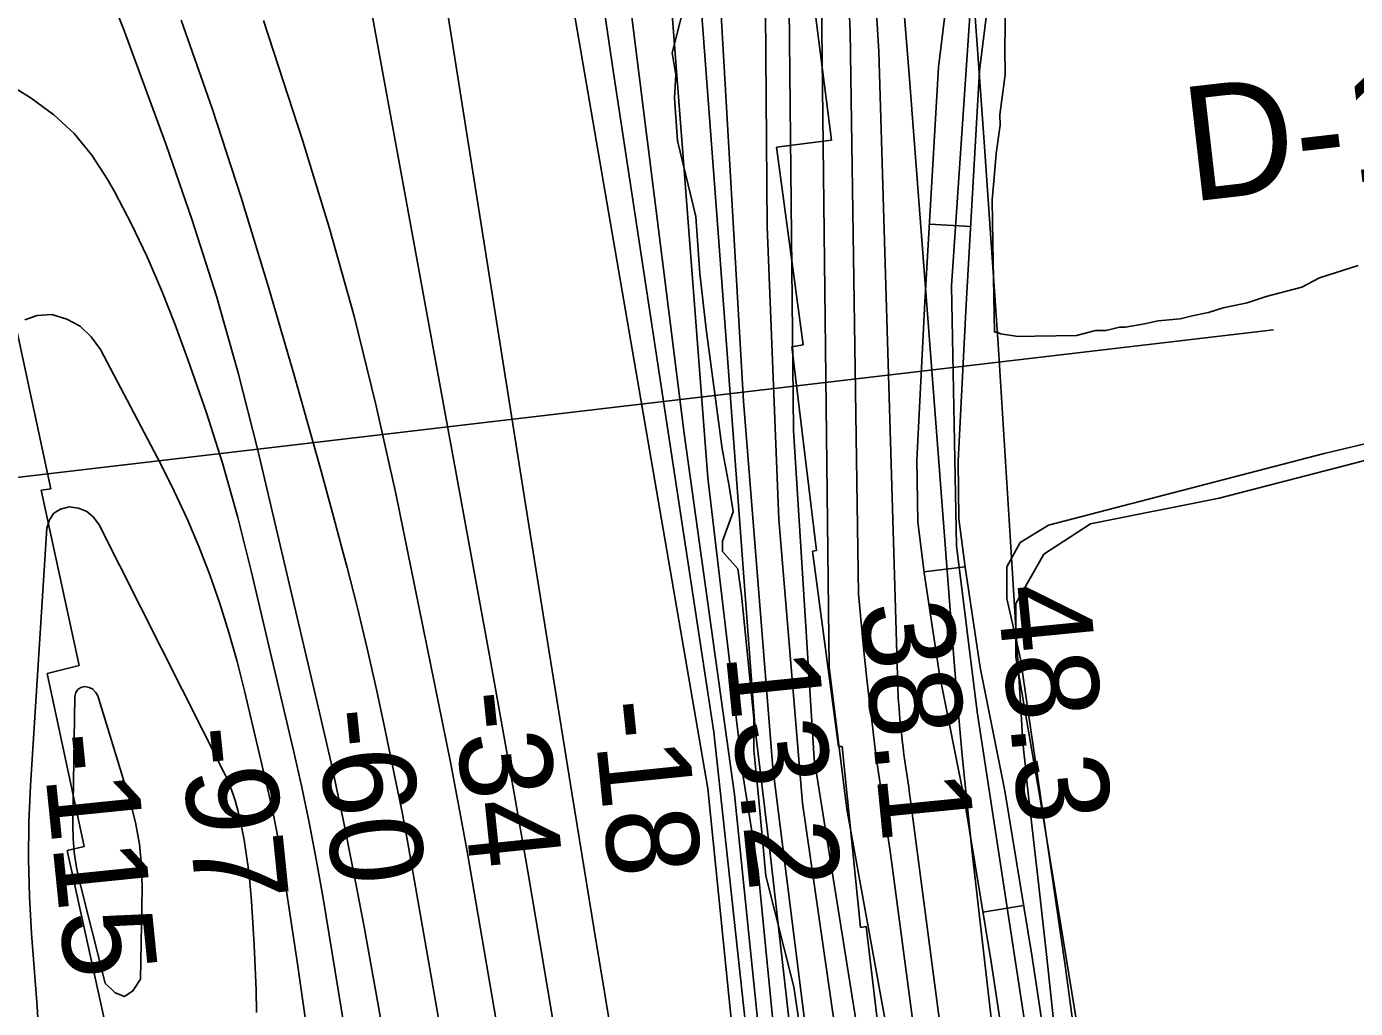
# Model space of a CAD drawing. Extents: x 3250478 to 3288318, y 788638 to 816472.
# Drawn here: x 3276625 to 3277589, y 803037 to 803749 of the extents above; entities that cross this region are included whole.
import ezdxf

# ---------------------------------------------------------------- set-up
doc = ezdxf.new("R2010")
doc.units = 0
for name, color, linetype in [('V-RIVR-EDGE', 7, 'Continuous'), ('V-RIVR-RANG', 7, 'Continuous'), ('V-RIVR-RANG-IDEN', 7, 'Continuous'), ('V-ROAD-CNTR', 7, 'Continuous'), ('V-RRAP-RVMT', 7, 'Continuous'), ('V-SITE-VEGE', 7, 'Continuous'), ('V-TOPO-DPTH', 7, 'Continuous'), ('V-TOPO-MAJR', 7, 'Continuous'), ('V-TOPO-MINR', 7, 'Continuous'), ('V-TOPO-WATR', 7, 'Continuous')]:
    doc.layers.add(name, color=color, linetype=linetype)

msp = doc.modelspace()

# ---------------------------------------------------------------- linework, layer by layer
at = {"layer": 'V-RIVR-EDGE'}
for points in [[(3277138.08, 803397.21), (3277135.09, 803415.91), (3277129.94, 803442.87), (3277126.1, 803472), (3277118.41, 803529.84), (3277113.73, 803570.27), (3277110.79, 803611.57), (3277097.45, 803666.38), (3277095.36, 803697.68), (3277096.27, 803714.19), (3277093.7, 803730.28), (3277102.04, 803762.43)], [(3277188.84, 803007.18), (3277182, 803052.84), (3277161.77, 803133.3), (3277156.69, 803188.08), (3277152.87, 803224.61), (3277152.93, 803247.64), (3277144.02, 803336.77), (3277141.46, 803355.91), (3277130.19, 803368.54), (3277130.21, 803375.93), (3277138.08, 803397.21)]]:
    msp.add_lwpolyline(points, dxfattribs=at)
at = {"layer": 'V-RIVR-RANG'}
msp.add_line((3277530.08, 803529.35), (3276338.26, 803389.44), dxfattribs=at)
at = {"layer": 'V-ROAD-CNTR'}
for p, q in [((3277280.36, 803605.87), (3277310.32, 803604.17)), ((3277276.41, 803353.69), (3277306.18, 803357.43)), ((3277319.14, 803106.83), (3277348.74, 803111.72))]:
    msp.add_line(p, q, dxfattribs=at)
for points in [[(3277392.91, 801999.9), (3277380.13, 802299.72), (3277372.29, 802418.39), (3277370.47, 802489.59), (3277368.16, 802710.81), (3277357.29, 802858.42), (3277325.06, 803070.98), (3277305.47, 803189.65), (3277287.6, 803279.28), (3277276.49, 803353.07), (3277271.84, 803390.05), (3277271.11, 803434.65), (3277277.15, 803549.38), (3277286.86, 803719.88), (3277298.52, 803814.5), (3277311.07, 803899.69), (3277332.27, 803977.36), (3277357.69, 804085.87), (3277361.85, 804141.68)], [(3277378.48, 804141.38), (3277383.64, 804080.01), (3277359.82, 803996.62), (3277319.97, 803910.43), (3277296.27, 803561.33), (3277300.08, 803372.73), (3277314.93, 803252.32), (3277371.49, 802882.9), (3277384.78, 802697.25), (3277393.32, 802489.28), (3277402.58, 802336.83), (3277404.92, 802178.43), (3277406.66, 802052.14), (3277409.51, 801949.16), (3277423.12, 801871.68), (3277443.93, 801755.39), (3277461.26, 801657.56)], [(3277422.83, 802002.29), (3277410.09, 802301.35), (3277402.26, 802419.77), (3277400.46, 802490.13), (3277398.15, 802712.07), (3277387.13, 802861.78), (3277354.69, 803075.67), (3277334.99, 803195.02), (3277317.16, 803284.45), (3277306.21, 803357.18), (3277301.81, 803392.17), (3277301.13, 803434.1), (3277307.1, 803547.74), (3277316.75, 803717.19), (3277328.25, 803810.47), (3277340.49, 803893.53), (3277361.36, 803969.99), (3277387.43, 804081.31), (3277391.88, 804141.03)], [(3278330.49, 803712.38), (3278071.78, 803610.82), (3277877.89, 803542.41), (3277760.5, 803500.49), (3277665.54, 803466.73), (3277609.54, 803449.67), (3277566.7, 803439.69), (3277366.74, 803387.65), (3277346.31, 803375.04), (3277336.41, 803357.44), (3277336.41, 803334.51), (3277346.33, 803290.56), (3277379.16, 803066.65), (3277415.13, 802798.95), (3277438.18, 802529.4), (3277460.12, 802331.66), (3277473.39, 802040.25), (3277480.14, 801770.82), (3277492.85, 801678.96), (3277506.87, 801611.37), (3277520.6, 801531.3)], [(3277612.45, 801156.31), (3277539.9, 801504.66), (3277504.26, 801737.18), (3277487.28, 801991.76), (3277460.13, 802394), (3277422.79, 802784.36), (3277395.63, 802976.15), (3277361.69, 803183.21), (3277343.02, 803291.83), (3277343.02, 803330.87), (3277363.39, 803366.51), (3277397.33, 803388.57), (3277490.68, 803407.24), (3277701.13, 803461.55), (3278028.7, 803585.45), (3278332.5, 803712.53)]]:
    msp.add_lwpolyline(points, dxfattribs=at)
at = {"layer": 'V-RRAP-RVMT'}
for p, q in [((3277190.56, 803813.56), (3277209.43, 803666.88)), ((3277209.43, 803666.88), (3277169.46, 803661.86)), ((3277169.46, 803661.86), (3277188.87, 803518.34)), ((3276642.9, 803413.88), (3276618.06, 803530.09)), ((3277188.87, 803518.34), (3277180.6, 803516.9)), ((3277180.6, 803516.9), (3277198.36, 803369.25)), ((3276635.77, 803413.11), (3276642.9, 803413.88)), ((3276663.48, 803285.72), (3276635.77, 803413.11)), ((3277198.36, 803369.25), (3277195.57, 803368.79)), ((3277195.57, 803368.79), (3277214.31, 803227.14)), ((3276640.18, 803279.96), (3276663.48, 803285.72)), ((3276667.13, 803154.65), (3276640.18, 803279.96)), ((3277214.31, 803227.14), (3277217.14, 803227.14)), ((3277217.14, 803227.14), (3277230.32, 803095.79)), ((3276654.73, 803151.58), (3276667.13, 803154.65)), ((3276684.92, 803014.29), (3276654.73, 803151.58)), ((3277230.32, 803095.79), (3277234.4, 803096.42)), ((3277234.4, 803096.42), (3277268.1, 802817.67))]:
    msp.add_line(p, q, dxfattribs=at)
at = {"layer": 'V-SITE-VEGE'}
for p, q in [((3277334.99, 803733.93), (3277335.57, 803764.18)), ((3277335.3, 803714.49), (3277334.99, 803733.93)), ((3277331.46, 803685.26), (3277335.3, 803714.49)), ((3277328.67, 803657.13), (3277331.58, 803677.7)), ((3277331.58, 803677.7), (3277331.46, 803685.26)), ((3277327.79, 803645.24), (3277328.67, 803657.13)), ((3277325.98, 803623.61), (3277327.79, 803645.24)), ((3277326.49, 803592.29), (3277325.98, 803623.61)), ((3277327.54, 803527.5), (3277326.49, 803592.29)), ((3277591.38, 803576.08), (3277563.44, 803566.98)), ((3277563.44, 803566.98), (3277550.59, 803560.29)), ((3277524.78, 803553.39), (3277510.81, 803548.84)), ((3277550.59, 803560.29), (3277524.78, 803553.39)), ((3277493.59, 803545.33), (3277482.84, 803541.91)), ((3277510.81, 803548.84), (3277493.59, 803545.33)), ((3277436.53, 803533.6), (3277422.53, 803531.21)), ((3277446.22, 803535.92), (3277436.53, 803533.6)), ((3277462.4, 803537.26), (3277446.22, 803535.92)), ((3277471, 803539.56), (3277462.4, 803537.26)), ((3277482.84, 803541.91), (3277471, 803539.56)), ((3277329.7, 803527.54), (3277327.54, 803527.5)), ((3277331.88, 803526.49), (3277329.7, 803527.54)), ((3277344.87, 803524.55), (3277331.88, 803526.49)), ((3277356.75, 803524.74), (3277344.87, 803524.55)), ((3277386.98, 803525.23), (3277356.75, 803524.74)), ((3277400.97, 803528.7), (3277386.98, 803525.23)), ((3277408.53, 803528.82), (3277400.97, 803528.7)), ((3277418.21, 803531.14), (3277408.53, 803528.82)), ((3277422.53, 803531.21), (3277418.21, 803531.14))]:
    msp.add_line(p, q, dxfattribs=at)
at = {"layer": 'V-TOPO-DPTH'}
for points in [[(3276892.9, 804781.29), (3277087.64, 804088.93), (3277094.06, 804039.6), (3277126.11, 803612.77), (3277153.89, 803239.56), (3277164.59, 803151.62), (3277233.04, 802546.76), (3277273.64, 802019.12), (3277277.9, 801899.01), (3277327.13, 801555.82), (3277348.53, 801405.68), (3277380.66, 801251.24), (3277384.94, 801221.21), (3277410.5, 800597.06)], [(3276892.9, 804781.29), (3277087.64, 804088.93), (3277094.06, 804039.6), (3277126.11, 803612.77), (3277153.89, 803239.56), (3277164.59, 803151.62), (3277233.04, 802546.76), (3277273.64, 802019.12), (3277277.9, 801899.01), (3277327.13, 801555.82), (3277348.53, 801405.68), (3277380.66, 801251.24), (3277384.94, 801221.21), (3277410.5, 800597.06)], [(3278043.49, 798542.65), (3277830.49, 799256.42), (3277566.87, 799908.53), (3277517.59, 800082.27), (3277468.3, 800241), (3277429.79, 800571.32), (3277421.23, 800642.1), (3277410.61, 800987.42), (3277399.95, 801210.49), (3277393.53, 801266.25), (3277350.72, 801538.66), (3277329.31, 801695.24), (3277325.06, 801815.35), (3277325.09, 801924.73), (3277278.09, 802561.76), (3277267.39, 802638.98), (3277188.19, 803185.93), (3277171.09, 803391.84), (3277162.57, 803604.18), (3277160.51, 803885.15), (3277160.55, 804026.71), (3277151.98, 804061.03), (3277098.41, 804232.63), (3276937.71, 804777.47)], [(3277041.82, 802822.9), (3276997.74, 803084.88), (3276988.97, 803136.32), (3276980.05, 803187.74), (3276970.91, 803239.12), (3276961.63, 803290.47), (3276871.21, 803784.49), (3276864.41, 803820.75), (3276857.4, 803856.97), (3276850.08, 803893.13), (3276842.56, 803929.25), (3276842.43, 803929.84), (3276834.68, 803965.6), (3276826.77, 804001.32), (3276818.61, 804036.99), (3276810.29, 804072.63), (3276651.58, 804741.55)], [(3277041.82, 802822.9), (3276997.74, 803084.88), (3276988.97, 803136.32), (3276980.05, 803187.74), (3276970.91, 803239.12), (3276961.63, 803290.47), (3276871.21, 803784.49), (3276864.41, 803820.75), (3276857.4, 803856.97), (3276850.08, 803893.13), (3276842.56, 803929.25), (3276842.43, 803929.84), (3276834.68, 803965.6), (3276826.77, 804001.32), (3276818.61, 804036.99), (3276810.29, 804072.63), (3276651.58, 804741.55)], [(3276847.78, 804709.98), (3276986.87, 804194.06), (3277031.86, 804016.03), (3277102.47, 803454.06), (3277138.86, 803192.38), (3277158.11, 803005.78), (3277207.29, 802486.71), (3277260.73, 801884), (3277305.66, 801504.35), (3277359.2, 801223.37), (3277382.64, 800685.01), (3277391.17, 800526.29), (3277412.53, 800204.56), (3277453.21, 799970.76), (3277491.77, 799816.32), (3277536.77, 799668.32), (3277575.35, 799580.37), (3277620.37, 799498.85), (3277676.11, 799421.62), (3277755.44, 799312.21), (3277770.45, 799280.03), (3277813.29, 799119.16), (3277973.95, 798523.47)], [(3277973.95, 798523.47), (3277813.29, 799119.16), (3277770.45, 799280.03), (3277755.44, 799312.21), (3277676.11, 799421.62), (3277620.37, 799498.85), (3277575.35, 799580.37), (3277536.77, 799668.32), (3277491.77, 799816.32), (3277453.21, 799970.76), (3277412.53, 800204.56), (3277391.17, 800526.29), (3277382.64, 800685.01), (3277359.2, 801223.37), (3277305.66, 801504.35), (3277260.73, 801884), (3277207.29, 802486.71), (3277158.11, 803005.78), (3277138.86, 803192.38), (3277102.47, 803454.06), (3277031.86, 804016.03), (3276986.87, 804194.06), (3276847.78, 804709.98)], [(3277053.28, 802996.4), (3277037.14, 803094.17), (3277021.14, 803191.96), (3277005.36, 803289.79), (3276989.72, 803387.64), (3276916.3, 803850.23), (3276912.21, 803876.73), (3276908.27, 803903.25), (3276904.57, 803929.8), (3276901.01, 803956.38), (3276898.84, 803973.18), (3276896.37, 803991.35), (3276893.76, 804009.5), (3276890.92, 804027.62), (3276887.94, 804045.72), (3276884.63, 804063.75), (3276881.03, 804081.73), (3276877.02, 804099.61), (3276872.72, 804117.43), (3276725.68, 804696.95)], [(3276725.68, 804696.95), (3276872.72, 804117.43), (3276877.02, 804099.61), (3276881.03, 804081.73), (3276884.63, 804063.75), (3276887.94, 804045.72), (3276890.92, 804027.62), (3276893.76, 804009.5), (3276896.37, 803991.35), (3276898.84, 803973.18), (3276901.01, 803956.38), (3276904.57, 803929.8), (3276908.27, 803903.25), (3276912.21, 803876.73), (3276916.3, 803850.23), (3276989.72, 803387.64), (3277005.36, 803289.79), (3277021.14, 803191.96), (3277037.14, 803094.17), (3277053.28, 802996.4)], [(3277354.75, 800674.29), (3277341.97, 800959.56), (3277324.89, 801246.97), (3277301.33, 801364.94), (3277271.37, 801568.71), (3277239.28, 801871.14), (3277177.28, 802553.21), (3277170.88, 802654.02), (3277136.67, 803027.23), (3277119.56, 803196.68), (3276980.38, 804005.32), (3276797.47, 804660.41)], [(3276797.47, 804660.41), (3276980.38, 804005.32), (3277119.56, 803196.68), (3277136.67, 803027.23), (3277170.88, 802654.02), (3277177.28, 802553.21), (3277239.28, 801871.14), (3277271.37, 801568.71), (3277301.33, 801364.94), (3277324.89, 801246.97), (3277341.97, 800959.56), (3277354.75, 800674.29)]]:
    msp.add_lwpolyline(points, dxfattribs=at)
at = {"layer": 'V-TOPO-MAJR'}
for points in [[(3277290.27, 802862.08), (3277253.53, 803138.54), (3277251.81, 803151.21), (3277250.02, 803163.87), (3277248.16, 803176.51), (3277246.24, 803189.15), (3277244.34, 803201.79), (3277242.52, 803214.45), (3277240.84, 803227.12), (3277239.24, 803239.8), (3277237.35, 803255.44), (3277234.99, 803275.97), (3277232.79, 803296.51), (3277230.82, 803317.07), (3277229.01, 803337.65), (3277222.87, 803745.58), (3277215.72, 803902.2), (3277199.4, 804046.25), (3277180.85, 804196.04)], [(3277017.35, 802729.32), (3276950.15, 803121.34), (3276944.66, 803152.46), (3276938.98, 803183.55), (3276932.99, 803214.58), (3276926.82, 803245.57), (3276893.11, 803410.61), (3276878.77, 803475.16), (3276862.99, 803539.32), (3276845.02, 803602.91), (3276825.61, 803666.12), (3276797.11, 803753.57)], [(3276776.55, 803187.92), (3276775.43, 803191.44), (3276774.23, 803194.92), (3276772.91, 803198.37), (3276771.51, 803201.78), (3276769.99, 803205.13), (3276768.39, 803208.46), (3276677.99, 803387.93), (3276673.85, 803393.42), (3276668.94, 803397.64), (3276662.89, 803399.93), (3276656.08, 803400.95), (3276649.96, 803399.23), (3276645.04, 803396.27), (3276641.92, 803391.44), (3276640.01, 803385.37), (3276628.12, 803198.91), (3276626.97, 803172.01), (3276626.58, 803145.12), (3276627.31, 803118.23), (3276628.8, 803091.35), (3276632.6, 803041.74), (3276636.17, 802990.04)], [(3276792.11, 803034.23), (3276791.74, 803050.46), (3276791.21, 803066.68), (3276790.44, 803082.89), (3276789.49, 803099.09), (3276788.45, 803114.97), (3276787.8, 803123.22), (3276787.01, 803131.45), (3276786, 803139.66), (3276784.86, 803147.85), (3276783.11, 803159.3), (3276782.7, 803161.75), (3276782.26, 803164.19), (3276781.76, 803166.62), (3276781.22, 803169.04), (3276778.45, 803180.8), (3276777.54, 803184.37), (3276776.55, 803187.92)]]:
    msp.add_lwpolyline(points, dxfattribs=at)
at = {"layer": 'V-TOPO-MINR'}
for points in [[(3277012.07, 804812.64), (3277098.48, 804462.13), (3277184.15, 804046.01), (3277201.25, 803831.52), (3277207.52, 803284.59), (3277220.36, 803181.63), (3277250.34, 803016.47), (3277308.13, 802593.92), (3277380.82, 801791.74), (3277395.74, 801493.6), (3277434.27, 801227.63), (3277440.64, 800976.69), (3277457.7, 800663.54), (3277476.95, 800455.48), (3277521.93, 800249.57), (3277620.5, 799940.68), (3277903.42, 799275.71), (3277929.13, 799177.04), (3277978.39, 798930.37), (3278074.36, 798551.17)], [(3278059.89, 798547.18), (3277851.95, 799275.72), (3277581.89, 799929.97), (3277496.19, 800262.44), (3277461.93, 800457.63), (3277447.45, 800598.15), (3277408.54, 801244.8), (3277389.28, 801375.64), (3277350.76, 801675.93), (3277342.23, 801868.96), (3277290.96, 802566.05), (3277250.3, 802883.49), (3277196.78, 803218.1), (3277181.83, 803456.18), (3277177.66, 803857.27), (3277173.42, 804028.85), (3277149.85, 804118.94), (3276984.34, 804796.07)], [(3276937.71, 804777.47), (3277098.41, 804232.63), (3277151.98, 804061.03), (3277160.55, 804026.71), (3277160.51, 803885.15), (3277162.57, 803604.18), (3277171.09, 803391.84), (3277188.19, 803185.93), (3277267.39, 802638.98), (3277278.09, 802561.76), (3277325.09, 801924.73), (3277325.06, 801815.35), (3277329.31, 801695.24), (3277350.72, 801538.66), (3277393.53, 801266.25), (3277399.95, 801210.49), (3277410.61, 800987.42), (3277421.23, 800642.1), (3277429.79, 800571.32), (3277468.3, 800241), (3277517.59, 800082.27), (3277566.87, 799908.53), (3277830.49, 799256.42), (3278043.49, 798542.65)], [(3278027.25, 798538.17), (3277935.46, 798805.98), (3277806.9, 799254.29), (3277796.19, 799290.75), (3277609.72, 799736.93), (3277513.28, 800009.35), (3277446.85, 800219.56), (3277436.18, 800393.3), (3277416.94, 800624.94), (3277391.38, 801225.5), (3277350.69, 801463.59), (3277288.62, 801905.44), (3277256.59, 802379.46), (3277241.64, 802615.39), (3277166.75, 803211.68), (3277145.38, 803477.64), (3277126.17, 803812.24), (3277113.37, 804043.88), (3277098.38, 804116.81), (3277001.96, 804462.16), (3276914.11, 804773.18)], [(3277041.82, 802822.9), (3276997.74, 803084.88), (3276988.97, 803136.32), (3276980.05, 803187.74), (3276970.91, 803239.12), (3276961.63, 803290.47), (3276871.21, 803784.49), (3276864.41, 803820.75), (3276857.4, 803856.97), (3276850.08, 803893.13), (3276842.56, 803929.25), (3276842.43, 803929.84), (3276834.68, 803965.6), (3276826.77, 804001.32), (3276818.61, 804036.99), (3276810.29, 804072.63), (3276651.58, 804741.55)], [(3276847.78, 804709.98), (3276986.87, 804194.06), (3277031.86, 804016.03), (3277102.47, 803454.06), (3277138.86, 803192.38), (3277158.11, 803005.78), (3277207.29, 802486.71), (3277260.73, 801884), (3277305.66, 801504.35), (3277359.2, 801223.37), (3277382.64, 800685.01), (3277391.17, 800526.29), (3277412.53, 800204.56), (3277453.21, 799970.76), (3277491.77, 799816.32), (3277536.77, 799668.32), (3277575.35, 799580.37), (3277620.37, 799498.85), (3277676.11, 799421.62), (3277755.44, 799312.21), (3277770.45, 799280.03), (3277813.29, 799119.16), (3277973.95, 798523.47)], [(3277053.28, 802996.4), (3277037.14, 803094.17), (3277021.14, 803191.96), (3277005.36, 803289.79), (3276989.72, 803387.64), (3276916.3, 803850.23), (3276912.21, 803876.73), (3276908.27, 803903.25), (3276904.57, 803929.8), (3276901.01, 803956.38), (3276898.84, 803973.18), (3276896.37, 803991.35), (3276893.76, 804009.5), (3276890.92, 804027.62), (3276887.94, 804045.72), (3276884.63, 804063.75), (3276881.03, 804081.73), (3276877.02, 804099.61), (3276872.72, 804117.43), (3276725.68, 804696.95)], [(3277370.7, 803026.54), (3277365.19, 803076.2), (3277359.63, 803125.85), (3277351.3, 803199.58), (3277349.96, 803212.37), (3277348.74, 803225.18), (3277347.73, 803238.01), (3277346.86, 803250.84), (3277339.51, 803372.01), (3277334.94, 803445.44), (3277330.2, 803518.85), (3277325.22, 803592.24), (3277320.07, 803665.63), (3277294.49, 804021.28), (3277292.61, 804041.93), (3277290.21, 804062.52), (3277287.02, 804082.99), (3277283.3, 804103.4), (3277169.16, 804668.97)], [(3276797.47, 804660.41), (3276980.38, 804005.32), (3277119.56, 803196.68), (3277136.67, 803027.23), (3277170.88, 802654.02), (3277177.28, 802553.21), (3277239.28, 801871.14), (3277271.37, 801568.71), (3277301.33, 801364.94), (3277324.89, 801246.97), (3277341.97, 800959.56), (3277354.75, 800674.29)], [(3277359.09, 800848.02), (3277339.91, 801246.96), (3277322.77, 801330.62), (3277294.95, 801519.37), (3277264.99, 801766.03), (3277245.74, 801948.35), (3277192.29, 802555.35), (3277155.95, 802943.58), (3277123.86, 803237.43), (3277051.07, 803715.74), (3277003.98, 804035.34), (3276988.98, 804097.54), (3276928.99, 804294.88)], [(3277307.34, 802879.46), (3277266.64, 803187.97), (3277265.99, 803192.72), (3277265.33, 803197.48), (3277264.63, 803202.23), (3277263.91, 803206.97), (3277263.21, 803211.72), (3277262.53, 803216.47), (3277261.91, 803221.23), (3277261.32, 803226), (3277260.65, 803231.73), (3277259.79, 803239.37), (3277259, 803247.02), (3277258.29, 803254.68), (3277257.65, 803262.34), (3277243.57, 803731.17), (3277233.72, 803895), (3277213.97, 804061.52), (3277189.71, 804226.25)], [(3277359.26, 802733.23), (3277311.48, 803150.09), (3277307.64, 803185.37), (3277304.07, 803220.67), (3277300.9, 803256.01), (3277297.99, 803291.38), (3277265.64, 803714.48), (3277261.03, 803771.31), (3277256.08, 803828.11), (3277250.62, 803884.87), (3277244.81, 803941.59), (3277238.32, 803998.23), (3277231.25, 804054.8), (3277223.32, 804111.25), (3277214.82, 804167.63)], [(3277397.64, 800650.69), (3277376.36, 801219.07), (3277369.94, 801253.39), (3277331.39, 801446.44), (3277269.32, 801899.01), (3277226.56, 802377.32), (3277198.77, 802703.34), (3277156, 803136.61), (3277145.3, 803205.25), (3277119.62, 803421.88), (3277081.16, 803921.64), (3277072.62, 804043.9), (3277064.05, 804086.79), (3277044.77, 804149)], [(3276855.07, 803174.2), (3276846.7, 803213.01), (3276837.92, 803251.73), (3276793.13, 803441.94), (3276778.84, 803498.04), (3276763.19, 803553.73), (3276745.52, 803608.82), (3276726.49, 803663.49), (3276695.52, 803747.52), (3276690.65, 803759.73), (3276685.37, 803771.74), (3276679.46, 803783.46), (3276673.13, 803794.98), (3276666.23, 803806.18), (3276659, 803817.14), (3276651.25, 803827.75), (3276643.17, 803838.12), (3276561.74, 803937.59)], [(3276993.15, 802636.26), (3276901.57, 803158.34), (3276899.67, 803168.87), (3276897.71, 803179.38), (3276895.65, 803189.88), (3276893.53, 803200.37), (3276885.56, 803238.84), (3276879.18, 803268.49), (3276872.49, 803298.08), (3276865.33, 803327.55), (3276857.87, 803356.96), (3276856.04, 803363.9), (3276847.31, 803396.68), (3276838.39, 803429.42), (3276829.22, 803462.09), (3276819.87, 803494.7), (3276800.81, 803560.19), (3276780.97, 803625.24), (3276760, 803689.9), (3276737.37, 803754)], [(3276830.62, 803170.83), (3276825, 803197.54), (3276819.02, 803224.17), (3276788.35, 803354.45), (3276778.46, 803393.27), (3276767.65, 803431.81), (3276755.46, 803469.93), (3276742.34, 803507.77), (3276732.85, 803533.6), (3276723.23, 803558.07), (3276712.87, 803582.21), (3276701.41, 803605.85), (3276689.22, 803629.15), (3276683.84, 803638.87), (3276672.61, 803655.94), (3276659.89, 803671.6), (3276644.93, 803685.14), (3276628.49, 803697.27), (3276606.79, 803710.83)], [(3276772.11, 803309.86), (3276765.43, 803330.8), (3276758.25, 803351.59), (3276750.29, 803372.08), (3276741.78, 803392.33), (3276732.47, 803412.23), (3276722.63, 803431.88), (3276678.85, 803515.04), (3276672.1, 803524.3), (3276664.16, 803531.9), (3276654.42, 803536.98), (3276643.48, 803540.39), (3276633.07, 803539.65), (3276624.07, 803536.59)], [(3276828.89, 803020.31), (3276821.95, 803069.45), (3276811.44, 803138.17), (3276809.02, 803152.86), (3276806.36, 803167.5), (3276803.36, 803182.08), (3276800.12, 803196.61), (3276783.45, 803267.39), (3276778.03, 803288.7), (3276772.11, 803309.86)], [(3276673.35, 803268.72), (3276670.7, 803269.95), (3276667.6, 803270.56), (3276664.75, 803269.78), (3276662.49, 803268.41), (3276661.11, 803266.15), (3276660.31, 803263.31), (3276658.75, 803170.18), (3276658.97, 803160.34), (3276659.71, 803150.56), (3276661.22, 803140.87), (3276663.24, 803131.23), (3276682.3, 803055.49), (3276689.62, 803048.36), (3276696.43, 803045.72), (3276702.47, 803049.83), (3276707.99, 803058.43), (3276709.21, 803124.69), (3276708.75, 803140.59), (3276707.29, 803156.34), (3276704.34, 803171.89), (3276700.39, 803187.3), (3276676.86, 803263.8), (3276675.33, 803266.57), (3276673.35, 803268.72)], [(3276938.84, 801896.79), (3276931.11, 802111.34), (3276928.65, 802181.97), (3276926.31, 802252.62), (3276924.14, 802323.27), (3276922.09, 802393.92), (3276919.51, 802487.08), (3276918.61, 802511.14), (3276917.41, 802535.18), (3276915.74, 802559.2), (3276913.77, 802583.19), (3276906.86, 802658.62), (3276900.54, 802720.23), (3276893.34, 802781.73), (3276884.82, 802843.06), (3276875.42, 802904.27), (3276840.4, 803117.13), (3276835.69, 803144.02), (3276830.62, 803170.83)], [(3276980.37, 802032.9), (3276969.31, 802543.72), (3276870.15, 803096.24), (3276862.82, 803135.26), (3276855.07, 803174.2)]]:
    msp.add_lwpolyline(points, dxfattribs=at)
at = {"layer": 'V-TOPO-WATR'}
msp.add_lwpolyline([(3276892.9, 804781.29), (3277087.64, 804088.93), (3277094.06, 804039.6), (3277126.11, 803612.77), (3277153.89, 803239.56), (3277164.59, 803151.62), (3277233.04, 802546.76), (3277273.64, 802019.12), (3277277.9, 801899.01), (3277327.13, 801555.82), (3277348.53, 801405.68), (3277380.66, 801251.24), (3277384.94, 801221.21), (3277410.5, 800597.06)], dxfattribs=at)

# ---------------------------------------------------------------- texts
at = {"layer": 'V-RIVR-RANG'}
for s, rotation, p in [('48.3', 275.62833, (3277329.04, 803342.58)), ('38.1', 275.62833, (3277229.78, 803330.17)), ('13.2', 275.82308, (3277132.53, 803294.26)), ('-34', 275.82308, (3276934.42, 803265.5)), ('-18', 275.82308, (3277035.6, 803259.02)), ('-60', 275.82308, (3276835.19, 803252.83)), ('-115', 275.82308, (3276635.97, 803235.1)), ('-97', 275.82308, (3276736.02, 803239.65))]:
    msp.add_text(s, height=67, rotation=rotation, dxfattribs=at).set_placement(p)
at = {"layer": 'V-RIVR-RANG-IDEN'}
msp.add_text('D-160', height=83, rotation=6.55333, dxfattribs=at).set_placement((3277469.78, 803622.12))

doc.saveas('drawing.dxf')
